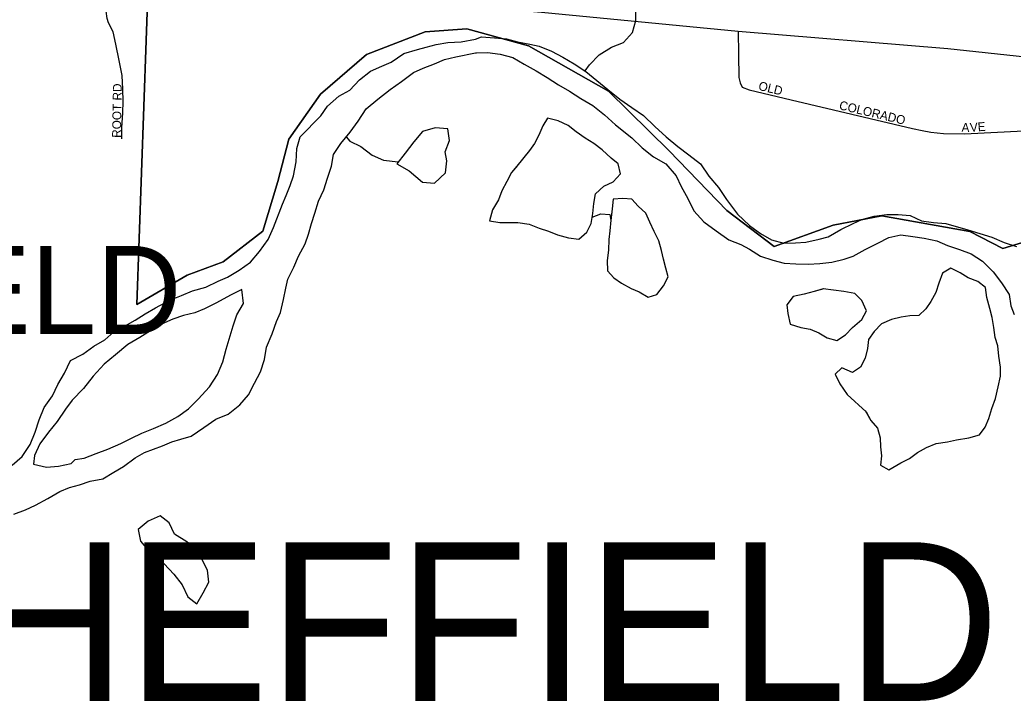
# Model space of a CAD drawing. Extents: x 1857828 to 2277390, y 930619 to 1324581.
# Drawn here: x 2068767 to 2074398, y 1257493 to 1261367 of the extents above; entities that cross this region are included whole.
import ezdxf

# ---------------------------------------------------------------- set-up
doc = ezdxf.new("R2010")
doc.units = 0
for name, color, linetype in [('GM_X_City_Street', 7, 'Continuous'), ('GM_X_City_Street_Text', 7, 'Continuous'), ('GM_X_Corporation', 7, 'Continuous'), ('GM_X_Corporation_Text', 7, 'Continuous'), ('GM_X_Major_River', 7, 'Continuous'), ('GM_X_Minor_Lake', 7, 'Continuous'), ('GM_X_Minor_River', 7, 'Continuous'), ('GM_X_State_Route', 7, 'Continuous'), ('GM_X_Township_Text', 7, 'Continuous')]:
    doc.layers.add(name, color=color, linetype=linetype)

msp = doc.modelspace()

# ---------------------------------------------------------------- linework, layer by layer
at = {"layer": 'GM_X_City_Street'}
for points in [[(2069345.1, 1260693.3), (2069345, 1260755.5), (2069350.9, 1260839.9), (2069352.8, 1260904.1), (2069350.7, 1260974.4), (2069346.5, 1261052.7), (2069330.3, 1261137), (2069310.2, 1261229.4), (2069296, 1261299.6), (2069269.8, 1261349.8), (2069261.8, 1261375.9), (2069255.7, 1261416), (2069257.5, 1261510.4), (2069257.2, 1261687.1), (2069317.7, 1262524.2)], [(2072838.2, 1261302.9), (2072840.7, 1261171.2), (2072842.9, 1261040.9), (2072850.5, 1261010.7), (2072862.2, 1260986.5), (2072902.1, 1260969.9), (2073140.2, 1260914.3), (2073826.6, 1260752.1), (2073882.7, 1260739.2), (2073930.7, 1260730.5), (2074002.9, 1260723.5), (2074121.3, 1260721.8), (2074458.9, 1260739), (2074615.7, 1260748.8), (2074722.2, 1260759.3), (2074792.7, 1260770.3), (2074897.4, 1260794.8), (2075099.1, 1260854.1), (2075689.3, 1261050)]]:
    msp.add_lwpolyline(points, dxfattribs=at)
at = {"layer": 'GM_X_Corporation'}
for points in [[(2069654.7, 1266118.1), (2069430.1, 1259753.9), (2069715.3, 1259920.5), (2069920.3, 1259994.8), (2070145.2, 1260169.4), (2070229.2, 1260450.5), (2070291, 1260691.5), (2070471.6, 1260946.5), (2070732.6, 1261171.3), (2071064.2, 1261299.7), (2071301.5, 1261315.7), (2071651.4, 1261219.4), (2072104.7, 1260962.5), (2072447.7, 1260624.9), (2072774.6, 1260287.1), (2073044.1, 1260082.9), (2073377.6, 1260203.4), (2073653.3, 1260255.3), (2074151.6, 1260166.8), (2074339.7, 1260070.1), (2074512.5, 1260123.4)], [(2074512.5, 1260123.4), (2074339.7, 1260070.1), (2074151.6, 1260166.8), (2073653.3, 1260255.3), (2073377.6, 1260203.4), (2073044.1, 1260082.9), (2072774.6, 1260287.1), (2072447.7, 1260624.9), (2072104.7, 1260962.5), (2071651.4, 1261219.4), (2071301.5, 1261315.7), (2071064.2, 1261299.7), (2070732.6, 1261171.3), (2070471.6, 1260946.5), (2070291, 1260691.5), (2070229.2, 1260450.5), (2070145.2, 1260169.4), (2069920.3, 1259994.8), (2069715.3, 1259920.5), (2069430.1, 1259753.9), (2069654.7, 1266118.1)]]:
    msp.add_lwpolyline(points, dxfattribs=at)
at = {"layer": 'GM_X_Major_River'}
for points in [[(2068723.9, 1258842.3), (2068779.7, 1258890.9), (2068825.3, 1258959.5), (2068852.8, 1259030), (2068876.3, 1259098.5), (2068903.8, 1259169), (2068951.4, 1259235.6), (2068983, 1259300.1), (2069020.6, 1259364.7), (2069054.1, 1259435.2), (2069124, 1259471.9), (2069185.9, 1259516.5), (2069247.8, 1259553.1), (2069299.6, 1259597.6), (2069363.6, 1259632.2), (2069421.5, 1259664.8), (2069477.5, 1259701.3), (2069535.4, 1259733.8), (2069617.3, 1259778.6), (2069683.4, 1259805.2), (2069745.4, 1259831.7), (2069821.5, 1259852.3), (2069891.5, 1259884.9), (2069943.5, 1259907.4), (2070009.4, 1259948), (2070075.3, 1259992.7), (2070124.9, 1260053.3), (2070174.5, 1260121.9), (2070204.1, 1260190.4), (2070255.2, 1260321.4), (2070276.8, 1260371.8), (2070298.4, 1260428.1), (2070318, 1260482.5), (2070333.4, 1260563), (2070336.8, 1260637.3), (2070356.3, 1260703.8), (2070473.7, 1260823.1), (2070511.4, 1260877.6), (2070575.2, 1260934.3), (2070637.1, 1260968.9), (2070692.8, 1261027.5), (2070754.7, 1261076.2), (2070818.7, 1261104.7), (2070872.7, 1261127.2), (2070944.6, 1261175.9), (2071020.6, 1261198.5), (2071070.7, 1261212.9), (2071126.8, 1261227.4), (2071193, 1261239.9), (2071269.2, 1261242.4), (2071350.9, 1261258.9)], [(2071350.9, 1261258.9), (2071384.9, 1261271.6), (2071457.3, 1261265.8), (2071525.6, 1261260), (2071588, 1261242.1), (2071658.3, 1261230.3), (2071710.6, 1261218.4), (2071781, 1261190.5), (2071845.4, 1261156.5), (2071909.9, 1261118.6), (2071976.3, 1261074.6), (2072038.8, 1261024.5), (2072099.3, 1260972.5), (2072167.8, 1260918.4), (2072236.3, 1260870.4), (2072302.7, 1260824.4), (2072367.3, 1260762.3), (2072431.8, 1260704.3), (2072496.3, 1260650.2), (2072558.7, 1260602.2), (2072625.2, 1260550.2), (2072673.7, 1260482), (2072728.2, 1260415.9), (2072772.7, 1260349.7), (2072835.3, 1260265.5), (2072903.8, 1260201.4), (2072966.3, 1260155.4), (2073028.7, 1260119.4), (2073097.1, 1260101.6), (2073163.3, 1260103.8), (2073223.6, 1260106), (2073297.9, 1260124.3), (2073350, 1260136.6), (2073420.2, 1260179), (2073490.4, 1260213.4), (2073540.5, 1260235.6), (2073610.7, 1260254), (2073681, 1260264.2), (2073745.3, 1260264.4), (2073813.6, 1260258.6), (2073878, 1260228.7), (2073946.3, 1260218.9), (2074016.7, 1260213.1), (2074141.4, 1260177.3), (2074209.8, 1260155.4), (2074278.1, 1260135.6), (2074346.5, 1260105.6), (2074416.9, 1260081.8)], [(2069300.4, 1258802), (2069354.3, 1258834.5), (2069420.2, 1258883.2), (2069474.1, 1258913.7), (2069524.1, 1258932.1), (2069576.2, 1258952.6), (2069628.2, 1258975), (2069680.3, 1258989.4), (2069738.3, 1259005.9), (2069810.2, 1259056.6), (2069878, 1259103.3), (2069948.1, 1259131.9), (2070013.9, 1259184.6), (2070063.6, 1259241.1), (2070097.1, 1259307.7), (2070130.7, 1259372.2), (2070154.2, 1259440.7), (2070165.7, 1259511.1), (2070197.2, 1259587.6), (2070222.7, 1259656.1), (2070244.3, 1259708.5), (2070261.8, 1259780.9), (2070275.3, 1259845.3), (2070286.9, 1259897.6), (2070320.4, 1259964.2), (2070346, 1260026.6), (2070383.5, 1260097.2), (2070403.2, 1260151.6), (2070420.7, 1260212), (2070438.3, 1260270.4), (2070459.8, 1260338.8), (2070489.4, 1260403.3), (2070510.9, 1260469.8), (2070534.4, 1260538.2), (2070545.9, 1260604.6), (2070587.5, 1260667.2), (2070639.2, 1260729.8), (2070684.8, 1260792.4), (2070730.4, 1260863), (2070796.2, 1260917.7), (2070866, 1260972.4), (2070929.8, 1261017.1), (2070997.7, 1261069.8), (2071053.7, 1261094.3), (2071117.7, 1261118.8), (2071173.7, 1261143.3), (2071237.8, 1261157.8), (2071350.9, 1261179.9)], [(2069300.4, 1258802), (2069354.3, 1258834.5), (2069420.2, 1258883.2), (2069474.1, 1258913.7), (2069524.1, 1258932.1), (2069576.2, 1258952.6), (2069628.2, 1258975), (2069680.3, 1258989.4), (2069738.3, 1259005.9), (2069810.2, 1259056.6), (2069878, 1259103.3), (2069948.1, 1259131.9), (2070013.9, 1259184.6), (2070063.6, 1259241.1), (2070097.1, 1259307.7), (2070130.7, 1259372.2), (2070154.2, 1259440.7), (2070165.7, 1259511.1), (2070197.2, 1259587.6), (2070222.7, 1259656.1), (2070244.3, 1259708.5), (2070261.8, 1259780.9), (2070275.3, 1259845.3), (2070286.9, 1259897.6), (2070320.4, 1259964.2), (2070346, 1260026.6), (2070383.5, 1260097.2), (2070403.2, 1260151.6), (2070420.7, 1260212), (2070438.3, 1260270.4), (2070459.8, 1260338.8), (2070489.4, 1260403.3), (2070510.9, 1260469.8), (2070534.4, 1260538.2), (2070545.9, 1260604.6), (2070587.5, 1260667.2), (2070639.2, 1260729.8), (2070684.8, 1260792.4), (2070730.4, 1260863), (2070796.2, 1260917.7), (2070866, 1260972.4), (2070929.8, 1261017.1), (2070997.7, 1261069.8), (2071053.7, 1261094.3), (2071117.7, 1261118.8), (2071173.7, 1261143.3), (2071237.8, 1261157.8), (2071350.5, 1261179.8)], [(2071350.4, 1261179.8), (2071355.6, 1261179.8), (2071417.4, 1261183.2), (2071489.8, 1261173.4), (2071562.2, 1261153.6), (2071626.6, 1261115.6), (2071693.1, 1261077.6), (2071755.5, 1261039.7), (2071819.9, 1260999.7), (2071882.3, 1260963.7), (2071946.8, 1260921.7), (2072015.2, 1260881.8), (2072081.7, 1260829.7), (2072144.2, 1260771.6)], [(2071350.5, 1261179.8), (2071355.6, 1261179.8), (2071417.4, 1261183.2), (2071489.8, 1261173.4), (2071562.2, 1261153.6), (2071626.6, 1261115.6), (2071693.1, 1261077.6), (2071755.5, 1261039.7), (2071819.9, 1260999.7), (2071882.3, 1260963.7), (2071946.8, 1260921.7), (2072015.2, 1260881.8), (2072081.7, 1260829.7), (2072144.2, 1260771.6)], [(2072144.2, 1260771.6), (2072236.9, 1260697.6), (2072295.4, 1260641.5), (2072359.9, 1260591.5), (2072428.3, 1260551.5), (2072486.9, 1260483.4), (2072515.2, 1260423.2), (2072553.7, 1260355), (2072588.1, 1260284.8), (2072644.6, 1260222.6), (2072715.1, 1260170.6), (2072785.6, 1260120.6), (2072854, 1260092.7), (2072904.3, 1260066.8), (2072964.8, 1260026.8), (2073035.2, 1260004.9), (2073099.5, 1259987), (2073165.8, 1259983.2), (2073236.1, 1259981.4), (2073302.4, 1259985.7), (2073370.7, 1259993.9), (2073440.9, 1260010.2), (2073491.1, 1260026.5), (2073559.2, 1260064.9), (2073631.4, 1260101.3), (2073693.6, 1260133.6), (2073761.8, 1260147.9), (2073830.1, 1260138.1), (2073894.5, 1260130.3), (2073964.8, 1260114.4), (2074025.2, 1260088.5), (2074093.6, 1260064.6), (2074160, 1260040.7), (2074224.4, 1259998.7), (2074284.9, 1259938.6), (2074331.4, 1259876.5), (2074375.8, 1259810.3), (2074384.1, 1259746), (2074404.4, 1259695.9)], [(2070024.4, 1259837.6), (2069960.4, 1259807), (2069882.5, 1259762.3), (2069814.5, 1259729.7), (2069758.5, 1259705.2), (2069694.4, 1259690.7), (2069634.3, 1259670.2), (2069570.3, 1259641.6), (2069508.4, 1259603.1), (2069446.5, 1259566.5), (2069378.6, 1259525.8), (2069308.8, 1259467.1), (2069245, 1259414.4), (2069183.3, 1259347.7), (2069127.7, 1259277), (2069064, 1259210.3), (2069026.3, 1259159.8), (2068978.7, 1259089.1), (2068929.1, 1259028.5), (2068879.4, 1258963.9), (2068849.9, 1258897.4), (2068844.3, 1258847.1), (2068918.7, 1258831.6), (2068986.9, 1258836), (2069057, 1258852.6)], [(2069057, 1258852.6), (2069080.9, 1258874.8), (2069131.1, 1258881.2), (2069199.1, 1258907.8), (2069265.2, 1258932.3), (2069339.2, 1258965), (2069399.1, 1258995.6), (2069459.1, 1259024.1), (2069525.1, 1259050.6), (2069595.2, 1259081.3), (2069663.1, 1259117.9), (2069723, 1259162.5), (2069778.7, 1259217.1), (2069842.4, 1259285.9), (2069887.9, 1259356.5), (2069917.4, 1259429), (2069936.9, 1259499.5), (2069975.9, 1259632.3), (2069997.5, 1259694.8), (2070035.1, 1259759.3), (2070024.4, 1259837.6)], [(2068732.2, 1258565.1), (2068798.3, 1258589.6), (2068856.3, 1258616.1), (2068926.2, 1258652.8), (2068994.2, 1258693.4), (2069048.2, 1258715.9), (2069104.3, 1258730.3), (2069166.3, 1258750.9), (2069236.5, 1258765.4), (2069300.4, 1258802)]]:
    msp.add_lwpolyline(points, dxfattribs=at)
at = {"layer": 'GM_X_Minor_Lake'}
for points in [[(2072015.5, 1260268.7), (2072020.8, 1260327), (2072030.2, 1260381.4), (2072077.9, 1260424.1), (2072129.9, 1260448.8), (2072171.5, 1260493.5), (2072158.8, 1260551.7), (2072118.2, 1260583.4), (2072067.4, 1260631.1), (2072020.8, 1260666.7), (2071972.2, 1260696.3), (2071921.5, 1260731.9), (2071874.9, 1260767.6), (2071818.3, 1260795.1), (2071757.8, 1260810.5), (2071732.2, 1260766), (2071708.8, 1260713.5), (2071685.2, 1260667), (2071655.6, 1260626.5), (2071584.6, 1260537.1)], [(2072015.5, 1260268.7), (2072020.8, 1260327), (2072030.2, 1260381.4), (2072077.9, 1260424.1), (2072129.9, 1260448.8), (2072171.5, 1260493.5), (2072158.8, 1260551.7), (2072118.2, 1260583.4), (2072067.4, 1260631.1), (2072020.8, 1260666.7), (2071972.2, 1260696.3), (2071921.5, 1260731.9), (2071874.9, 1260767.6), (2071818.3, 1260795.1), (2071757.8, 1260810.5), (2071732.2, 1260766), (2071708.8, 1260713.5), (2071685.2, 1260667), (2071655.6, 1260626.5), (2071584.6, 1260537.1)], [(2070974.3, 1260511.1), (2071049.1, 1260447.3), (2071117.4, 1260441.7), (2071179.2, 1260500.4), (2071186.6, 1260568.8), (2071178.2, 1260618.9), (2071201.7, 1260683.4), (2071193.1, 1260749.6), (2071120.8, 1260755.2), (2071048.7, 1260734.6), (2071001.2, 1260675.3)], [(2070974.3, 1260511.1), (2071049.1, 1260447.3), (2071117.4, 1260441.7), (2071179.2, 1260500.4), (2071186.6, 1260568.8), (2071178.2, 1260618.9), (2071201.7, 1260683.4), (2071193.1, 1260749.6), (2071120.8, 1260755.2), (2071048.7, 1260734.6), (2071001, 1260675)], [(2071001.2, 1260675.3), (2070951.4, 1260611.4), (2070903.7, 1260550.8), (2070974.3, 1260511.1)], [(2071588.3, 1260541.3), (2071554.6, 1260502.7), (2071527.1, 1260450.2), (2071499.6, 1260397.6), (2071480.1, 1260347.1), (2071446.6, 1260290.5), (2071429.3, 1260228), (2071487.7, 1260218.6), (2071537.9, 1260219.2), (2071590.2, 1260217.7), (2071654.6, 1260208.4), (2071711.1, 1260186.9), (2071763.5, 1260169.4), (2071814, 1260147.9), (2071876.5, 1260130.5), (2071934.9, 1260123.1), (2071980.6, 1260163.8), (2072006.1, 1260212.3), (2072015.5, 1260268.7)], [(2071584.6, 1260537.1), (2071554.6, 1260502.7), (2071527.1, 1260450.2), (2071499.6, 1260397.6), (2071480.1, 1260347.1), (2071446.6, 1260290.5), (2071429.3, 1260228), (2071487.7, 1260218.6), (2071537.9, 1260219.2), (2071590.2, 1260217.7), (2071654.6, 1260208.4), (2071711.1, 1260186.9), (2071763.5, 1260169.4), (2071814, 1260147.9), (2071876.5, 1260130.5), (2071934.9, 1260123.1), (2071980.6, 1260163.8), (2072006.1, 1260212.3), (2072015.5, 1260268.7)], [(2072314.8, 1260272), (2072272.2, 1260311.7), (2072235.5, 1260351.5), (2072185.3, 1260355), (2072131.1, 1260350.4), (2072125.7, 1260296), (2072116.4, 1260229.6)], [(2072314.8, 1260272), (2072272.2, 1260311.7), (2072235.5, 1260351.5), (2072185.3, 1260355), (2072131.1, 1260350.4), (2072125.7, 1260296), (2072116.7, 1260231.6)], [(2072116.7, 1260231.6), (2072111.1, 1260171.3), (2072105.7, 1260121), (2072104.4, 1260060.6), (2072097.1, 1260002.3), (2072097.8, 1259944), (2072134.4, 1259904.2), (2072177, 1259874.5), (2072231.6, 1259845), (2072278, 1259825.4), (2072328.6, 1259795.8), (2072378.7, 1259810.5), (2072416.3, 1259859.1), (2072441.8, 1259909.6), (2072429.1, 1259959.8), (2072416.5, 1260009.8), (2072403.8, 1260060), (2072389.1, 1260114.1), (2072362.3, 1260168), (2072337.6, 1260220), (2072314.8, 1260272)], [(2072116.7, 1260231.6), (2072111.1, 1260171.3), (2072105.7, 1260121), (2072104.4, 1260060.6), (2072097.1, 1260002.3), (2072097.8, 1259944), (2072134.4, 1259904.2), (2072177, 1259874.5), (2072231.6, 1259845), (2072278, 1259825.4), (2072328.6, 1259795.8), (2072378.7, 1259810.5), (2072416.3, 1259859.1), (2072441.8, 1259909.6), (2072429.1, 1259959.8), (2072416.5, 1260009.8), (2072403.8, 1260060), (2072389.1, 1260114.1), (2072362.3, 1260168), (2072337.6, 1260220), (2072314.8, 1260272)], [(2072012, 1260247.9), (2072059.7, 1260267.2), (2072112, 1260263.7), (2072116.7, 1260231.6)], [(2074327.2, 1259347.8), (2074326.6, 1259398), (2074317.8, 1259460.2), (2074311.1, 1259518.4), (2074296.4, 1259566.5), (2074287.7, 1259622.7), (2074279, 1259678.9), (2074266.3, 1259731), (2074249.5, 1259793.1), (2074240.8, 1259849.3), (2074198.2, 1259883), (2074143.7, 1259904.5), (2074097.1, 1259932.1), (2074044.5, 1259959.6), (2073996.7, 1259931), (2073977.3, 1259874.5), (2073959.8, 1259822), (2073932.3, 1259769.5), (2073902.7, 1259728.9), (2073862.9, 1259690.3), (2073812.7, 1259689.8), (2073762.6, 1259681.1), (2073708.5, 1259668.5), (2073652.5, 1259643.7), (2073610.8, 1259601.1), (2073577.2, 1259554.5), (2073571.8, 1259504.2), (2073558.4, 1259449.8), (2073532.9, 1259397.2), (2073487.1, 1259368.6), (2073426.5, 1259394), (2073388.7, 1259357.4), (2073415.5, 1259303.4), (2073456.4, 1259243.6), (2073564.3, 1259144.5)], [(2073324.6, 1259843.1), (2073270.6, 1259826.4), (2073212.5, 1259811.7), (2073150.3, 1259798.9), (2073114.8, 1259752.3), (2073121.4, 1259702.1), (2073134.2, 1259642), (2073194.7, 1259622.6), (2073247, 1259613.1), (2073295.5, 1259593.5)], [(2073320.7, 1259841.9), (2073270.6, 1259826.4), (2073212.5, 1259811.7), (2073150.3, 1259798.9), (2073114.8, 1259752.3), (2073121.4, 1259702.1), (2073134.2, 1259642), (2073194.7, 1259622.6), (2073247, 1259613.1), (2073295.5, 1259593.5)], [(2073295.5, 1259593.5), (2073344.1, 1259563.9), (2073398.5, 1259548.5), (2073448.3, 1259581.2), (2073488, 1259623.8), (2073539.7, 1259668.6), (2073567.3, 1259717.2), (2073540.4, 1259775.1), (2073499.8, 1259814.9), (2073437.3, 1259826.3), (2073320.7, 1259841.9)], [(2073295.5, 1259593.5), (2073344.1, 1259563.9), (2073398.5, 1259548.5), (2073448.3, 1259581.2), (2073488, 1259623.8), (2073539.7, 1259668.6), (2073567.3, 1259717.2), (2073540.4, 1259775.1), (2073499.8, 1259814.9), (2073437.3, 1259826.3), (2073320.7, 1259841.9)], [(2073560, 1259152.3), (2073590.8, 1259096.4), (2073629.5, 1259052.6), (2073644.2, 1258996.4), (2073646.9, 1258946.2), (2073651.5, 1258896), (2073646.1, 1258841.7), (2073692.6, 1258816.1), (2073760.5, 1258855), (2073810.4, 1258879.7), (2073856.2, 1258914.4), (2073906.1, 1258943.1), (2073962.1, 1258965.8), (2074026.3, 1258974.6), (2074076.4, 1258985.2), (2074146.5, 1258998), (2074206.6, 1259014.8), (2074240.3, 1259057.4), (2074259.7, 1259107.8), (2074277.1, 1259164.3), (2074298.6, 1259220.8), (2074313.8, 1259287.3), (2074327.2, 1259347.8)], [(2073564.3, 1259144.5), (2073590.8, 1259096.4), (2073629.5, 1259052.6), (2073644.2, 1258996.4), (2073646.9, 1258946.2), (2073651.5, 1258896), (2073646.1, 1258841.7), (2073692.6, 1258816.1), (2073760.5, 1258855), (2073810.4, 1258879.7), (2073856.2, 1258914.4), (2073906.1, 1258943.1), (2073962.1, 1258965.8), (2074026.3, 1258974.6), (2074076.4, 1258985.2), (2074146.5, 1258998), (2074206.6, 1259014.8), (2074240.3, 1259057.4), (2074259.7, 1259107.8), (2074277.1, 1259164.3), (2074298.6, 1259220.8), (2074313.8, 1259287.3), (2074327.2, 1259347.8)], [(2069796.4, 1258313.1), (2069774, 1258359.2), (2069713.3, 1258407), (2069642.7, 1258450.7), (2069614, 1258514.8), (2069561.5, 1258554.6), (2069493.5, 1258524), (2069437.7, 1258477.4), (2069450.3, 1258411.2), (2069503, 1258349.3), (2069585.9, 1258283.6)], [(2069585.9, 1258283.6), (2069640.6, 1258223.6), (2069687.3, 1258163.7), (2069720, 1258095.6), (2069770.5, 1258055.7), (2069806.1, 1258118.3), (2069837.7, 1258178.8), (2069831.1, 1258247), (2069796.4, 1258313.1)]]:
    msp.add_lwpolyline(points, dxfattribs=at)
at = {"layer": 'GM_X_Minor_River'}
for points in [[(2071971.7, 1261077.6), (2071996.3, 1261112.8), (2072050.3, 1261169.2), (2072120.4, 1261211.7), (2072188.6, 1261240), (2072240.6, 1261296.5), (2072258.4, 1261362.9), (2072258.2, 1261431.2)], [(2070617.3, 1260703.3), (2070637.6, 1260679.6), (2070700.1, 1260649.9), (2070764.7, 1260600.1), (2070829.2, 1260572.4), (2070912.4, 1260561.9)]]:
    msp.add_lwpolyline(points, dxfattribs=at)
at = {"layer": 'GM_X_State_Route'}
msp.add_lwpolyline([(2070143.2, 1262057), (2070515.1, 1261839.8), (2070789.6, 1261683.5), (2070940.1, 1261607), (2071067.5, 1261553.8), (2071177.5, 1261514.4), (2071287.5, 1261482), (2071432.3, 1261444.9), (2071588.6, 1261421.7), (2071724.8, 1261411.2), (2072838.2, 1261302.9), (2074028.6, 1261205.2), (2074468.7, 1261157.7), (2075036.2, 1261110.2), (2075689.3, 1261050), (2075961.4, 1261031.5), (2076225.6, 1261010.5)], dxfattribs=at)

# ---------------------------------------------------------------- texts
at = {"layer": 'GM_X_City_Street_Text'}
for s, rotation, p in [('ROOT RD', 89.0597, (2069339.7, 1260698.1)), ('OLD', 346.4222, (2072950.5, 1260971)), ('COLORADO', 346.6047, (2073408.1, 1260861)), ('A', 358.12, (2074105.1, 1260733.2)), ('V', 4.18, (2074154.8, 1260731.9)), ('E', 4.3811, (2074198.9, 1260735.2))]:
    msp.add_text(s, height=50, rotation=rotation, dxfattribs=at).set_placement(p)
at = {"layer": 'GM_X_Corporation_Text'}
msp.add_text('SHEFFIELD', height=500, rotation=0, dxfattribs=at).set_placement((2066005.1, 1259585.3))
at = {"layer": 'GM_X_Township_Text'}
msp.add_text('SHEFFIELD', height=900, rotation=0, dxfattribs=at).set_placement((2067701.1, 1257505.5))

doc.saveas('drawing.dxf')
